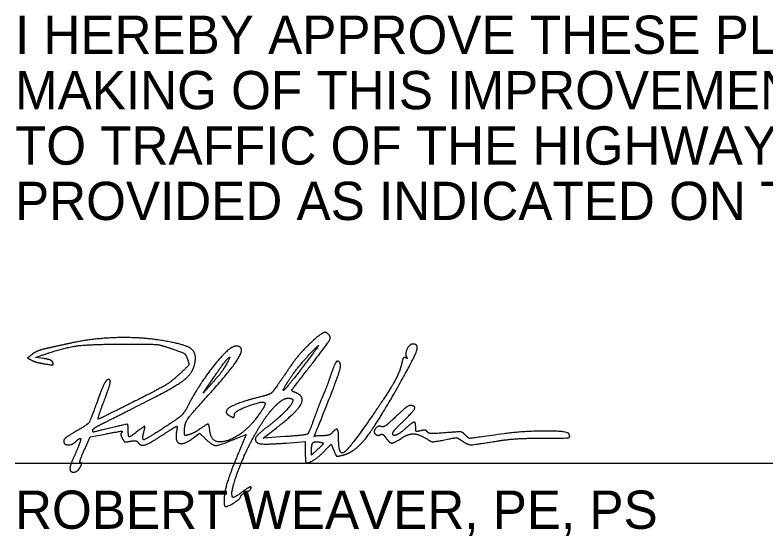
# Model space of a CAD drawing. Extents: x 0 to 70.2, y 0 to 31.4.
# Drawn here: x 24.528 to 27.275, y 8.987 to 10.892 of the extents above; entities that cross this region are included whole.
import ezdxf

# ---------------------------------------------------------------- set-up
doc = ezdxf.new("R2010")
doc.units = 0
doc.layers.add('SH_Data', color=7, linetype='Continuous')
doc.layers.add('SH_Text', color=7, linetype='Continuous')

msp = doc.modelspace()

# ---------------------------------------------------------------- linework, layer by layer
at = {"layer": 'SH_Data'}
msp.add_line((24.5279, 9.2535), (28.0279, 9.2535), dxfattribs=at)
at = {"layer": 'SH_Text'}
for points in [[(24.633, 9.6361), (24.6031, 9.6401), (24.6297, 9.6493)], [(25.2486, 9.5459), (25.2161, 9.5102), (25.2562, 9.5691)], [(25.5145, 9.3507), (25.4354, 9.3455), (25.484, 9.3828)], [(24.7817, 9.3024), (24.8033, 9.3498), (24.8517, 9.359)], [(25.1816, 9.3473), (25.2022, 9.3635), (25.223, 9.3435)], [(25.3313, 9.3414), (25.3738, 9.3589), (25.3489, 9.2997)], [(25.5215, 9.3273), (25.5897, 9.3324), (25.5897, 9.2937)], [(25.6617, 9.3), (25.6841, 9.3235), (25.6938, 9.3005)], [(25.636, 9.3049), (25.6126, 9.2826), (25.6126, 9.3033)]]:
    msp.add_lwpolyline(points, dxfattribs=at)
for points in [[(25.6652, 9.7316), (25.6562, 9.7371), (25.5688, 9.6556), (25.5414, 9.6161)], [(25.5906, 9.5864), (25.6722, 9.6908), (25.6864, 9.7185), (25.6652, 9.7316)], [(25.0448, 9.7051), (24.9729, 9.7153), (24.8089, 9.7091), (24.7364, 9.6934)], [(25.1825, 9.6066), (25.1974, 9.6535), (25.1452, 9.6909), (25.0448, 9.7051)], [(24.647, 9.6739), (24.625, 9.6691), (24.5995, 9.659), (24.5903, 9.6516)], [(24.6297, 9.6493), (24.708, 9.6764), (24.8025, 9.689), (24.9269, 9.6888)], [(24.7364, 9.6934), (24.7092, 9.6875), (24.6689, 9.6788), (24.647, 9.6739)], [(24.9269, 9.6888), (25.0364, 9.6887), (25.059, 9.6865), (25.1021, 9.6718)], [(25.1021, 9.6718), (25.1418, 9.6582), (25.1529, 9.6509), (25.1587, 9.6342)], [(25.3356, 9.6815), (25.3122, 9.6812), (25.202, 9.5442), (25.161, 9.4645)], [(25.2278, 9.4944), (25.3216, 9.597), (25.3705, 9.6819), (25.3356, 9.6815)], [(25.6154, 9.6624), (25.6437, 9.6921), (25.6282, 9.6679), (25.5724, 9.595)], [(25.9279, 9.5313), (25.9878, 9.6372), (26.006, 9.6892), (25.9834, 9.6892)], [(25.9834, 9.6892), (25.9708, 9.6892), (25.9533, 9.6531), (25.9604, 9.6418)], [(24.5903, 9.6516), (24.5739, 9.6383), (24.5739, 9.6378), (24.5883, 9.6302)], [(25.526, 9.5512), (25.5441, 9.5799), (25.5835, 9.6288), (25.6154, 9.6624)], [(24.5883, 9.6302), (24.5964, 9.6259), (24.6181, 9.6199), (24.6364, 9.6169)], [(24.6663, 9.6217), (24.6644, 9.6274), (24.6494, 9.6339), (24.633, 9.6361)], [(24.6364, 9.6169), (24.6627, 9.6125), (24.669, 9.6135), (24.6663, 9.6217)], [(25.1587, 9.6342), (25.1649, 9.6164), (25.1627, 9.6105), (25.1432, 9.5919)], [(25.2562, 9.5691), (25.2954, 9.6265), (25.3225, 9.6516), (25.2949, 9.605)], [(25.5414, 9.6161), (25.5324, 9.6031), (25.5116, 9.5731), (25.4953, 9.5494)], [(25.6749, 9.4826), (25.7116, 9.5751), (25.7225, 9.6221), (25.7083, 9.6268)], [(25.7083, 9.6268), (25.7044, 9.6282), (25.6938, 9.6076), (25.6847, 9.5811)], [(25.9436, 9.6229), (25.9358, 9.5878), (25.8955, 9.515), (25.8362, 9.4289)], [(25.9569, 9.6388), (25.9516, 9.6421), (25.9465, 9.636), (25.9436, 9.6229)], [(25.9604, 9.6418), (25.9633, 9.6369), (25.9619, 9.6357), (25.9569, 9.6388)], [(25.1432, 9.5919), (25.1048, 9.5552), (25.0562, 9.5252), (24.9441, 9.469)], [(24.965, 9.4572), (25.0974, 9.5236), (25.1725, 9.5752), (25.1825, 9.6066)], [(25.2949, 9.605), (25.2874, 9.5921), (25.2665, 9.5656), (25.2486, 9.5459)], [(25.5724, 9.595), (25.5259, 9.5342), (25.4994, 9.5092), (25.526, 9.5512)], [(25.552, 9.5124), (25.5386, 9.5173), (25.5425, 9.5248), (25.5906, 9.5864)], [(25.6847, 9.5811), (25.6757, 9.5547), (25.6623, 9.5193), (25.655, 9.5026)], [(24.866, 9.5585), (24.8608, 9.5567), (24.8472, 9.5297), (24.8358, 9.4984)], [(24.8485, 9.4664), (24.873, 9.5314), (24.879, 9.5628), (24.866, 9.5585)], [(25.4953, 9.5494), (25.471, 9.514), (25.4601, 9.505), (25.4344, 9.4984)], [(25.484, 9.3828), (25.5588, 9.4401), (25.5895, 9.4985), (25.552, 9.5124)], [(25.7247, 9.2823), (25.7685, 9.2926), (25.8483, 9.3904), (25.9279, 9.5313)], [(24.8358, 9.4984), (24.803, 9.4086), (24.7932, 9.3941), (24.7476, 9.3684)], [(25.1478, 9.3707), (25.1478, 9.3974), (25.1688, 9.4298), (25.2278, 9.4944)], [(25.4344, 9.4984), (25.3709, 9.4823), (25.3059, 9.4569), (25.302, 9.4467)], [(25.4127, 9.3705), (25.4464, 9.4279), (25.506, 9.4911), (25.5263, 9.4911)], [(25.544, 9.4835), (25.544, 9.4714), (25.4939, 9.4193), (25.4486, 9.3843)], [(25.5263, 9.4911), (25.536, 9.4911), (25.544, 9.4877), (25.544, 9.4835)], [(25.6531, 9.354), (25.6219, 9.354), (25.6205, 9.3459), (25.6749, 9.4826)], [(25.655, 9.5026), (25.6478, 9.4858), (25.6332, 9.4481), (25.6226, 9.4187)], [(24.8327, 9.4149), (24.8308, 9.4149), (24.8379, 9.4381), (24.8485, 9.4664)], [(24.9441, 9.469), (24.8848, 9.4393), (24.8347, 9.4149), (24.8327, 9.4149)], [(24.845, 9.397), (24.8628, 9.406), (24.9168, 9.4331), (24.965, 9.4572)], [(25.161, 9.4645), (25.1469, 9.4369), (25.1228, 9.4154), (25.0619, 9.376)], [(25.3307, 9.4328), (25.3307, 9.4439), (25.4335, 9.4823), (25.4416, 9.4742)], [(25.4416, 9.4742), (25.4443, 9.4715), (25.4361, 9.4543), (25.4235, 9.436)], [(25.972, 9.4645), (25.9672, 9.4645), (25.9442, 9.4461), (25.921, 9.4237)], [(25.9487, 9.4074), (25.9845, 9.441), (25.9941, 9.4645), (25.972, 9.4645)], [(25.4235, 9.436), (25.371, 9.3596), (25.2471, 9.3157), (25.2407, 9.3711)], [(25.302, 9.4467), (25.2998, 9.441), (25.3028, 9.4332), (25.3086, 9.4295)], [(25.3086, 9.4295), (25.3237, 9.42), (25.3307, 9.421), (25.3307, 9.4328)], [(25.8362, 9.4289), (25.754, 9.3097), (25.7117, 9.2788), (25.7117, 9.3383)], [(25.921, 9.4237), (25.8952, 9.3989), (25.8745, 9.3847), (25.8677, 9.3873)], [(24.8126, 9.3749), (24.8126, 9.3781), (24.8272, 9.388), (24.845, 9.397)], [(24.9421, 9.373), (24.9421, 9.3955), (24.9348, 9.3962), (24.8697, 9.3805)], [(25.2407, 9.3711), (25.2378, 9.3959), (25.2305, 9.3971), (25.2028, 9.3775)], [(25.6226, 9.4187), (25.612, 9.3894), (25.6012, 9.3633), (25.5985, 9.3606)], [(25.9097, 9.3627), (25.9097, 9.3672), (25.9273, 9.3873), (25.9487, 9.4074)], [(25.9936, 9.3836), (25.9936, 9.4043), (25.9833, 9.404), (25.9588, 9.3826)], [(24.7476, 9.3684), (24.7247, 9.3555), (24.7059, 9.3401), (24.7059, 9.3342)], [(24.8697, 9.3805), (24.8166, 9.3677), (24.8126, 9.3673), (24.8126, 9.3749)], [(24.8517, 9.359), (24.9082, 9.3698), (24.9237, 9.3711), (24.917, 9.3644)], [(24.9747, 9.3692), (24.9492, 9.3492), (24.9421, 9.35), (24.9421, 9.373)], [(24.9986, 9.3654), (25.0044, 9.3884), (25, 9.3891), (24.9747, 9.3692)], [(25.0619, 9.376), (25.0073, 9.3407), (24.9917, 9.3381), (24.9986, 9.3654)], [(25.0609, 9.3525), (25.0857, 9.3684), (25.1097, 9.3837), (25.1144, 9.3865)], [(25.1144, 9.3865), (25.1199, 9.3899), (25.1216, 9.3852), (25.1192, 9.3728)], [(25.1192, 9.3728), (25.1116, 9.3333), (25.146, 9.3193), (25.1816, 9.3473)], [(25.165, 9.3579), (25.1507, 9.3538), (25.1478, 9.3559), (25.1478, 9.3707)], [(25.2028, 9.3775), (25.1914, 9.3695), (25.1744, 9.3607), (25.165, 9.3579)], [(25.3247, 9.1289), (25.3131, 9.1405), (25.3712, 9.3001), (25.4127, 9.3705)], [(25.4486, 9.3843), (25.4257, 9.3666), (25.4069, 9.3477), (25.4069, 9.3422)], [(25.7117, 9.3383), (25.7117, 9.3719), (25.7028, 9.3823), (25.6887, 9.3653)], [(25.8677, 9.3873), (25.8545, 9.3923), (25.837, 9.3651), (25.8488, 9.3578)], [(25.9588, 9.3826), (25.9346, 9.3615), (25.9097, 9.3514), (25.9097, 9.3627)], [(26.0121, 9.3722), (25.9968, 9.3684), (25.9936, 9.3704), (25.9936, 9.3836)], [(26.0361, 9.3682), (26.033, 9.3732), (26.0227, 9.3749), (26.0121, 9.3722)], [(26.1016, 9.3646), (26.06, 9.3611), (26.0398, 9.3623), (26.0361, 9.3682)], [(26.1744, 9.3571), (26.1639, 9.3676), (26.1519, 9.3688), (26.1016, 9.3646)], [(26.5532, 9.3621), (26.5475, 9.3714), (26.3855, 9.3708), (26.3174, 9.3612)], [(24.75, 9.3325), (24.7685, 9.351), (24.7678, 9.3307), (24.7486, 9.2888)], [(24.917, 9.3644), (24.9144, 9.3618), (24.9158, 9.3528), (24.9202, 9.3445)], [(24.9202, 9.3445), (24.9264, 9.333), (24.9334, 9.3305), (24.9502, 9.3339)], [(24.9766, 9.3309), (24.9857, 9.3161), (25.0169, 9.3241), (25.0609, 9.3525)], [(25.223, 9.3435), (25.2489, 9.3187), (25.2749, 9.3182), (25.3313, 9.3414)], [(25.4069, 9.3422), (25.4069, 9.3269), (25.4468, 9.3217), (25.5215, 9.3273)], [(25.5985, 9.3606), (25.5958, 9.358), (25.558, 9.3535), (25.5145, 9.3507)], [(25.6887, 9.3653), (25.6835, 9.3591), (25.6675, 9.354), (25.6531, 9.354)], [(25.8488, 9.3578), (25.853, 9.3552), (25.8601, 9.3554), (25.8646, 9.3582)], [(25.8646, 9.3582), (25.8692, 9.361), (25.8779, 9.356), (25.8841, 9.3472)], [(25.8841, 9.3472), (25.898, 9.3273), (25.9146, 9.3269), (25.9432, 9.3458)], [(25.9432, 9.3458), (25.9677, 9.3619), (26.0075, 9.3598), (26.0368, 9.3408)], [(26.0368, 9.3408), (26.0504, 9.332), (26.0614, 9.3317), (26.099, 9.3391)], [(26.099, 9.3391), (26.1385, 9.3469), (26.1471, 9.3464), (26.1622, 9.3358)], [(26.3174, 9.3612), (26.1955, 9.3441), (26.1876, 9.3439), (26.1744, 9.3571)], [(26.2907, 9.3345), (26.3263, 9.3404), (26.3971, 9.3451), (26.4481, 9.3449)], [(26.4481, 9.3449), (26.5395, 9.3446), (26.5618, 9.3482), (26.5532, 9.3621)], [(24.7059, 9.3342), (24.7059, 9.3211), (24.7374, 9.3199), (24.75, 9.3325)], [(24.9502, 9.3339), (24.9622, 9.3363), (24.9741, 9.3349), (24.9766, 9.3309)], [(25.6126, 9.3033), (25.6126, 9.3246), (25.6252, 9.3343), (25.647, 9.3299)], [(25.647, 9.3299), (25.6569, 9.3278), (25.6546, 9.3227), (25.636, 9.3049)], [(26.1622, 9.3358), (26.1836, 9.3209), (26.2066, 9.3206), (26.2907, 9.3345)], [(24.7486, 9.2888), (24.7377, 9.265), (24.7288, 9.2407), (24.7288, 9.235)], [(24.7676, 9.2549), (24.7635, 9.2549), (24.7699, 9.2763), (24.7817, 9.3024)], [(25.3489, 9.2997), (25.3169, 9.2237), (25.2926, 9.145), (25.2926, 9.117)], [(25.5897, 9.2937), (25.5897, 9.2724), (25.5916, 9.2549), (25.5939, 9.2549)], [(25.5939, 9.2549), (25.6055, 9.2549), (25.6418, 9.2791), (25.6617, 9.3)], [(25.6938, 9.3005), (25.7022, 9.2803), (25.7062, 9.278), (25.7247, 9.2823)], [(24.7288, 9.235), (24.7288, 9.2189), (24.7577, 9.2225), (24.7669, 9.2397)], [(24.7669, 9.2397), (24.7719, 9.2491), (24.7722, 9.2549), (24.7676, 9.2549)], [(25.3598, 9.149), (25.3423, 9.1361), (25.3265, 9.1271), (25.3247, 9.1289)], [(25.3917, 9.164), (25.3917, 9.1686), (25.3773, 9.1619), (25.3598, 9.149)], [(25.3726, 9.1469), (25.3831, 9.1517), (25.3917, 9.1594), (25.3917, 9.164)], [(25.2983, 9.095), (25.3085, 9.095), (25.3536, 9.125), (25.3536, 9.1317)], [(25.3536, 9.1317), (25.3536, 9.1353), (25.3621, 9.1421), (25.3726, 9.1469)], [(25.2926, 9.117), (25.2926, 9.1049), (25.2952, 9.0949), (25.2983, 9.095)]]:
    msp.add_open_spline(points, degree=2, dxfattribs=at)

# ---------------------------------------------------------------- texts
for s, p in [('I HEREBY APPROVE THESE PLANS AND DECLARE THAT THE ', (24.5279, 10.7502)), ('MAKING OF THIS IMPROVEMENT WILL REQUIRE THE CLOSING ', (24.5279, 10.5477)), ('TO TRAFFIC OF THE HIGHWAY AND THAT DETOURS WILL BE ', (24.5279, 10.3452)), ('PROVIDED AS INDICATED ON THE DETOUR PLAN.', (24.5279, 10.1427)), ('ROBERT WEAVER, PE, PS', (24.5279, 9.0135))]:
    msp.add_text(s, height=0.14, dxfattribs=at).set_placement(p)

doc.saveas('drawing.dxf')
